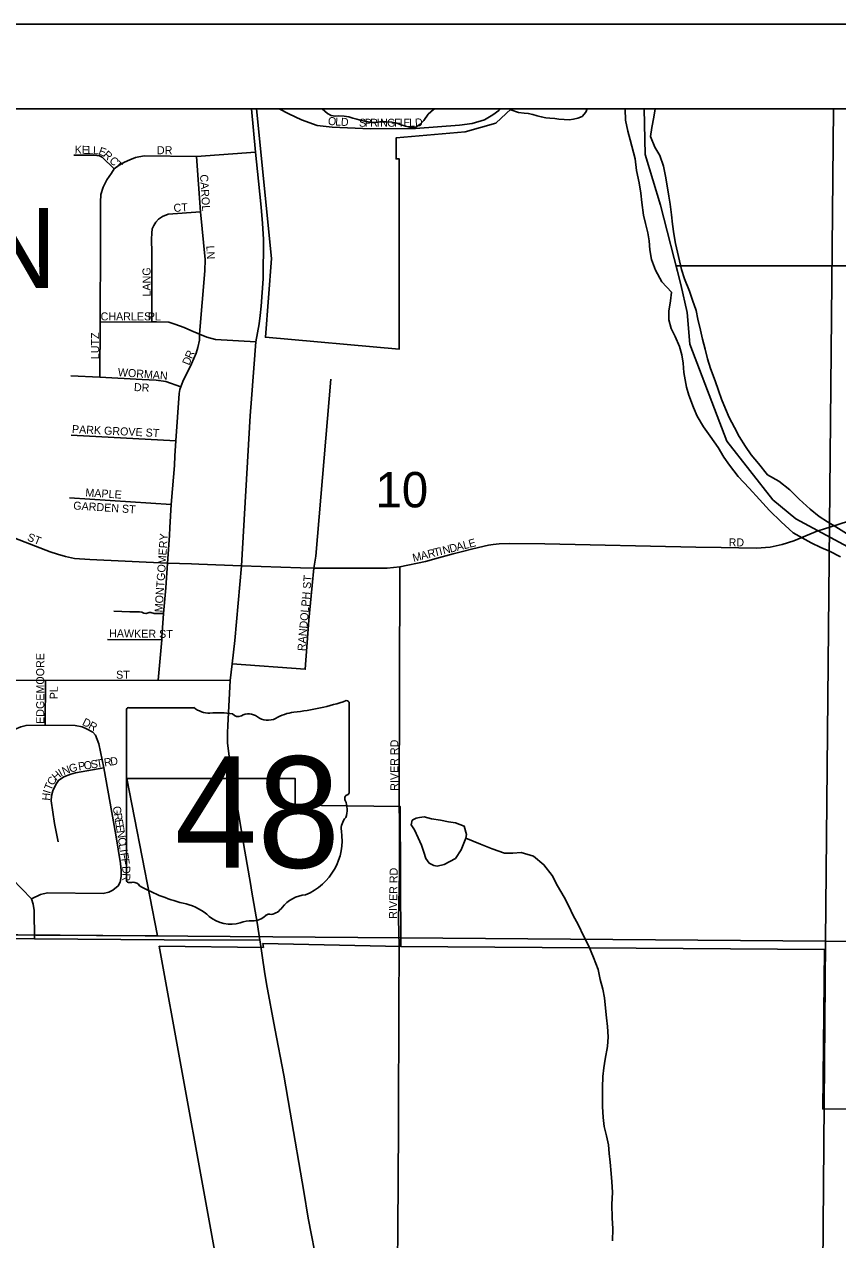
# Model space of a CAD drawing. Extents: x -209 to 4852, y 0 to 905.
# Drawn here: x 348.05 to 367.31, y 311.79 to 340.56 of the extents above; entities that cross this region are included whole.
import ezdxf

# ---------------------------------------------------------------- set-up
doc = ezdxf.new("R2010")
doc.units = 0
for name, color, linetype in [('Default', 7, 'Continuous'), ('GM_X_Airport_Location_Class_2', 7, 'Continuous'), ('GM_X_Airport_Location_Class_3', 7, 'Continuous'), ('GM_X_Corporation_Text', 7, 'Continuous'), ('GM_X_County_Road', 7, 'Continuous'), ('GM_X_County_Road_Text', 7, 'Continuous'), ('GM_X_County_Subdivision_Text', 7, 'Continuous'), ('GM_X_Major_Lake', 7, 'Continuous'), ('GM_X_Major_River', 7, 'Continuous'), ('GM_X_Minor_Lake_Text', 7, 'Continuous'), ('GM_X_Minor_River', 7, 'Continuous'), ('GM_X_Township_Road_Text', 7, 'Continuous'), ('GM_X_Township_ROW', 7, 'Continuous'), ('GM_X_Township_Subdivision', 7, 'Continuous'), ('GM_X_US_Location', 7, 'Continuous'), ('SH_Data', 7, 'Continuous')]:
    doc.layers.add(name, color=color, linetype=linetype)

msp = doc.modelspace()

# ---------------------------------------------------------------- linework, layer by layer
at = {"layer": 'Default'}
msp.add_lwpolyline([(390.832, 338.559), (254.832, 338.559), (254.832, 202.559), (390.832, 202.559)], close=True, dxfattribs=at)
at = {"layer": 'GM_X_Airport_Location_Class_2'}
for points in [[(354.09, 338.559), (354.314, 338.439), (354.619, 338.295), (354.987, 338.166), (355.345, 338.123), (356.253, 338.084), (357.314, 338.095), (358.353, 338.169), (358.657, 338.212), (358.949, 338.298), (359.144, 338.417), (359.284, 338.522), (359.323, 338.559)], [(349.845, 332.203), (349.847, 333.507), (349.856, 335.414), (349.856, 336.351), (349.867, 336.529), (349.919, 336.701), (350.011, 336.879), (350.117, 337.034), (350.183, 337.134), (350.303, 337.223), (350.429, 337.292), (350.553, 337.349), (350.69, 337.406), (350.888, 337.444), (352.134, 337.429), (353.525, 337.532)], [(349.227, 337.461), (349.699, 337.461), (349.77, 337.456), (349.838, 337.445), (349.896, 337.41), (350.183, 337.134)], [(352.201, 333.224), (352.326, 334.723), (352.336, 334.991), (352.226, 336.121), (352.134, 337.429)], [(351.073, 333.517), (351.07, 335.153), (351.068, 335.473), (351.07, 335.618), (351.08, 335.717), (351.123, 335.797), (351.165, 335.875), (351.231, 335.949), (351.328, 336.008), (351.463, 336.064), (352.226, 336.121)], [(349.847, 333.507), (351.073, 333.517), (351.186, 333.517), (351.475, 333.505), (351.618, 333.463), (351.836, 333.383), (351.999, 333.313), (352.201, 333.224), (352.376, 333.151), (352.581, 333.1), (353.537, 333.043)], [(351.621, 330.343), (351.641, 330.702), (351.719, 331.817), (351.733, 331.911), (351.757, 331.976), (351.807, 332.101), (352.01, 332.518), (352.126, 332.774), (352.161, 332.907), (352.202, 333.079), (352.201, 333.224)], [(349.159, 332.234), (349.845, 332.203), (350.845, 332.148), (351.172, 332.131), (351.407, 332.105), (351.757, 331.976)], [(352.971, 325.42), (354.703, 325.292), (354.792, 326.452), (354.911, 327.688), (354.956, 327.97), (355.308, 332.161)], [(349.163, 330.832), (351.641, 330.702)], [(351.499, 328.645), (351.534, 329.192), (351.562, 329.564), (351.609, 330.115), (351.621, 330.343)], [(349.124, 329.347), (351.534, 329.192)], [(351.222, 325.037), (351.307, 325.984), (351.313, 326.048), (351.346, 326.612), (351.402, 327.217), (351.442, 327.805), (351.488, 328.461), (351.499, 328.645)], [(353.192, 327.743), (354.59, 327.693), (354.911, 327.688), (356.647, 327.684), (356.946, 327.713), (357.549, 327.843), (357.86, 327.928), (358.209, 328.024), (358.427, 328.078), (358.675, 328.143), (359.039, 328.228), (359.15, 328.244), (359.293, 328.257), (359.533, 328.268), (360.378, 328.257), (363.954, 328.183), (364.551, 328.173), (365.386, 328.158), (365.707, 328.182), (365.996, 328.241), (366.271, 328.333), (366.841, 328.568), (366.952, 328.603)], [(347.834, 328.396), (348.669, 328.075), (348.838, 328.019), (349.031, 327.964), (349.244, 327.912), (349.606, 327.893), (351.442, 327.805), (352.012, 327.784), (352.185, 327.778)], [(352.185, 327.778), (353.192, 327.743)], [(356.93, 322.08), (356.946, 327.713)], [(350.174, 326.663), (350.552, 326.651), (350.781, 326.648), (350.839, 326.639), (350.885, 326.618), (350.937, 326.608), (350.965, 326.618), (351.01, 326.633), (351.053, 326.633), (351.127, 326.615), (351.178, 326.608), (351.346, 326.612)], [(350.024, 325.995), (351.307, 325.984)], [(346.329, 325.043), (348.559, 325.029), (351.222, 325.037), (352.931, 325.025)], [(348.549, 323.969), (348.559, 325.029)], [(348.297, 318.913), (348.289, 319.579), (348.262, 319.731), (348.226, 319.858), (347.764, 320.33), (347.641, 320.528), (347.564, 320.719), (347.514, 320.909), (347.508, 321.062), (347.494, 321.876), (347.505, 323.367), (347.554, 323.507), (347.596, 323.617), (347.716, 323.776), (347.825, 323.866), (347.97, 323.929), (348.098, 323.963), (348.549, 323.969), (349.258, 323.957), (349.425, 323.929), (349.53, 323.878), (349.675, 323.804)], [(348.226, 319.858), (348.438, 319.96), (348.604, 319.995), (349.924, 319.984), (350.055, 320.015), (350.153, 320.058), (350.28, 320.163), (350.326, 320.251), (350.348, 320.386), (350.349, 320.527), (350.331, 320.693), (350.219, 321.369), (349.94, 322.954), (349.818, 323.529), (349.74, 323.73), (349.675, 323.804)], [(348.858, 321.204), (348.772, 321.641), (348.693, 322.173), (348.696, 322.297), (348.731, 322.417), (348.798, 322.56), (348.861, 322.658), (348.988, 322.743), (349.152, 322.807), (349.269, 322.841), (349.94, 322.954)], [(356.929, 318.743), (356.915, 319.38), (356.933, 320.466), (356.939, 321.668), (356.93, 322.08)], [(316.179, 319.381), (316.179, 319.381), (323.862, 319.374), (327.054, 319.345), (332.128, 319.242), (336.751, 319.12), (345.265, 318.953), (348.297, 318.913), (351.368, 318.883), (353.631, 318.876)], [(356.899, 312.224), (356.903, 313.022), (356.915, 314.64), (356.917, 317.276), (356.929, 318.743)], [(356.957, 307.103), (356.877, 308.735), (356.874, 309.304), (356.892, 311.057), (356.899, 312.224)]]:
    msp.add_lwpolyline(points, dxfattribs=at)
at = {"layer": 'GM_X_County_Road'}
for points in [[(357.772, 338.559), (357.741, 338.54), (357.617, 338.43), (357.514, 338.281), (357.427, 338.192), (357.319, 338.126), (357.205, 338.114), (357.076, 338.148), (356.979, 338.181), (356.873, 338.222), (356.752, 338.241), (356.615, 338.252), (356.471, 338.248), (356.379, 338.236), (356.25, 338.239), (356.144, 338.257), (356.038, 338.283), (355.925, 338.316), (355.834, 338.334), (355.736, 338.367), (355.623, 338.385), (355.501, 338.389), (355.41, 338.384), (355.319, 338.401), (355.229, 338.449), (355.105, 338.559)], [(361.377, 338.559), (361.344, 338.481), (361.258, 338.377), (361.158, 338.341), (361.051, 338.314), (360.952, 338.301), (360.83, 338.305), (360.709, 338.315), (360.61, 338.326), (360.496, 338.336), (360.398, 338.347), (360.292, 338.372), (360.194, 338.39), (360.096, 338.423), (359.982, 338.449), (359.884, 338.459), (359.755, 338.471), (359.574, 338.536), (359.543, 338.559)], [(361.98, 311.761), (361.985, 312.043), (361.968, 312.302), (361.959, 312.621), (361.98, 312.91), (361.962, 313.154), (361.943, 313.352), (361.926, 313.626), (361.899, 313.832), (361.881, 314.031), (361.839, 314.244), (361.783, 314.466), (361.757, 314.68), (361.739, 314.939), (361.744, 315.174), (361.74, 315.388), (361.753, 315.654), (361.773, 315.859), (361.807, 316.063), (361.859, 316.359), (361.879, 316.587), (361.861, 316.838), (361.835, 317.037), (361.816, 317.265), (361.791, 317.517), (361.749, 317.716), (361.685, 317.945), (361.637, 318.182), (361.528, 318.466), (361.419, 318.734), (361.295, 318.98), (361.17, 319.233), (361.038, 319.48), (360.951, 319.671), (360.833, 319.894), (360.679, 320.164), (360.546, 320.41), (360.353, 320.665), (360.106, 320.867), (359.818, 320.957), (359.62, 320.938), (359.422, 320.934), (359.127, 321.039), (358.855, 321.151), (358.507, 321.295)]]:
    msp.add_lwpolyline(points, dxfattribs=at)
at = {"layer": 'GM_X_County_Road_Text'}
msp.add_lwpolyline([(366.952, 328.603), (367.764, 328.859), (368.39, 329.015), (369.701, 329.182), (371.848, 329.356), (372.144, 329.335), (373.007, 329.152), (373.734, 328.98), (373.892, 328.909), (374.004, 328.777), (374.633, 327.033), (374.708, 326.568), (374.827, 326.057), (374.837, 325.737), (374.811, 325.183), (374.9, 324.657), (375.038, 324.267), (375.291, 324.011), (375.592, 323.839), (378.9, 323.453), (380.013, 323.627), (381.135, 323.489), (384.344, 323.515), (386.906, 323.522)], dxfattribs=at)
at = {"layer": 'GM_X_County_Subdivision_Text'}
for points in [[(353.659, 336.231), (353.601, 336.843), (353.525, 337.532), (353.43, 338.559)], [(353.637, 333.662), (353.66, 333.885), (353.707, 334.537), (353.716, 335.47), (353.696, 335.845), (353.659, 336.231)], [(353.435, 331.695), (353.537, 333.043), (353.616, 333.471), (353.637, 333.662)], [(352.871, 323.963), (352.931, 325.025), (352.971, 325.42), (353.041, 325.971), (353.192, 327.743), (353.404, 331.289), (353.435, 331.695)], [(353.444, 320.017), (353.41, 320.217), (353.275, 320.987), (353.111, 321.973), (353.027, 322.498), (352.901, 323.227), (352.866, 323.552), (352.862, 323.787), (352.871, 323.963)], [(353.637, 318.835), (353.631, 318.876), (353.565, 319.299), (353.444, 320.017)], [(353.791, 317.848), (353.739, 318.136), (353.637, 318.835)], [(356.651, 301.725), (356.403, 303.096), (356.355, 303.408), (356.209, 304.246), (356.036, 305.243), (355.916, 305.875), (355.779, 306.681), (355.49, 308.176), (355.387, 308.72), (355.256, 309.648), (355.119, 310.532), (355.004, 311.126), (354.774, 312.298), (354.67, 312.927), (354.344, 314.805), (354.199, 315.683), (353.982, 316.791), (353.791, 317.848)]]:
    msp.add_lwpolyline(points, dxfattribs=at)
at = {"layer": 'GM_X_Major_Lake'}
msp.add_line((362.958, 338.357), (362.985, 338.559), dxfattribs=at)
for points in [[(362.276, 338.559), (362.276, 338.553), (362.286, 338.287), (362.342, 338.027), (362.399, 337.821), (362.512, 337.377), (362.544, 337.102), (362.607, 336.804), (362.647, 336.56), (362.673, 336.339), (362.713, 336.041), (362.763, 335.842), (362.811, 335.621), (362.846, 335.43), (362.864, 335.224), (362.898, 334.995), (362.992, 334.735), (363.146, 334.465), (363.377, 334.217), (363.35, 334.012), (363.315, 333.77), (363.311, 333.564), (363.368, 333.358), (363.463, 333.165), (363.565, 332.928), (363.622, 332.736), (363.648, 332.538), (363.667, 332.317), (363.728, 331.973), (363.785, 331.782), (363.894, 331.491), (363.981, 331.283), (364.136, 331.029), (364.291, 330.813), (364.476, 330.543), (364.617, 330.312), (364.75, 330.119), (364.95, 329.857), (365.211, 329.578), (365.457, 329.307), (365.696, 329.051), (365.972, 328.779), (366.257, 328.522), (366.679, 328.286), (366.913, 328.175), (367.116, 328.087), (367.373, 327.953)], [(367.521, 328.505), (367.265, 328.662), (367.069, 328.78), (366.874, 328.906), (366.657, 329.085), (366.395, 329.319), (366.178, 329.536), (365.916, 329.746), (365.644, 329.896), (365.436, 330.159), (365.258, 330.368), (365.124, 330.561), (364.977, 330.8), (364.867, 331.015), (364.742, 331.253), (364.655, 331.453), (364.56, 331.683), (364.488, 331.89), (364.409, 332.12), (364.301, 332.411), (364.229, 332.641), (364.173, 332.87), (364.109, 333.107), (364.06, 333.321), (363.997, 333.581), (363.955, 333.787), (363.869, 334.032), (363.797, 334.239), (363.681, 334.531), (363.609, 334.753), (363.56, 334.959), (363.518, 335.166), (363.469, 335.372), (363.428, 335.601), (363.402, 335.83), (363.376, 336.051), (363.343, 336.303), (363.309, 336.494), (363.241, 336.921), (363.186, 337.204), (363.1, 337.457), (362.982, 337.649), (362.88, 337.902), (362.907, 338.115), (362.958, 338.357)]]:
    msp.add_lwpolyline(points, dxfattribs=at)
at = {"layer": 'GM_X_Major_River'}
for points in [[(358.507, 321.295), (358.524, 321.378), (358.467, 321.577), (358.263, 321.657), (358.096, 321.676), (357.906, 321.717), (357.693, 321.752), (357.519, 321.794), (357.412, 321.781), (357.328, 321.767), (357.236, 321.716), (357.211, 321.61), (357.292, 321.494), (357.38, 321.302), (357.46, 321.125), (357.51, 320.964), (357.56, 320.811), (357.642, 320.703), (357.747, 320.648), (357.831, 320.631)], [(357.831, 320.631), (357.992, 320.673), (358.13, 320.739), (358.261, 320.813), (358.395, 321.015), (358.507, 321.295)]]:
    msp.add_lwpolyline(points, dxfattribs=at)
at = {"layer": 'GM_X_Minor_Lake_Text'}
msp.add_lwpolyline([(390.832, 338.559), (362.726, 338.559), (362.751, 337.481), (363.114, 336.274), (363.597, 334.403), (363.748, 333.74), (363.808, 332.985), (364.684, 330.692), (365.77, 329.304), (366.314, 328.851), (367.551, 328.187)], dxfattribs=at)
at = {"layer": 'GM_X_Minor_River'}
for points in [[(367.206, 338.559), (347.007, 338.559), (346.887, 319.016), (367.019, 318.854)], [(387.068, 338.559), (367.206, 338.559), (367.019, 318.854), (386.955, 318.757)], [(346.887, 319.016), (367.019, 318.854), (366.855, 298.625), (346.745, 298.733)], [(367.019, 318.854), (386.955, 318.757), (386.92, 298.555), (366.855, 298.625)]]:
    msp.add_lwpolyline(points, close=True, dxfattribs=at)
at = {"layer": 'GM_X_Township_Subdivision'}
for p, q in [((350.471, 324.313), (350.471, 320.311)), ((352.067, 324.382), (350.522, 324.382)), ((355.744, 322.388), (355.744, 324.481)), ((355.743, 322.388), (355.744, 322.388))]:
    msp.add_line(p, q, dxfattribs=at)
for centre, radius, start, end in [((353.865, 329.839), 5.592, 275.8445, 288.9065), ((355.685, 324.49), 0.0587, 351.8621, 97.738), ((350.531, 324.322), 0.0611, 98.1301, 188.1301), ((352.435, 324.847), 0.593, 231.6195, 271.1119), ((352.631, 322.135), 2.127, 80.4867, 94.9883), ((354.579, 323.16), 1.125, 97.3462, 120.7689), ((353.114, 324.342), 0.171, 219.7921, 297.1024), ((353.365, 323.88), 0.355, 54.4667, 119.1411), ((353.824, 324.514), 0.428, 233.8562, 294.8282), ((355.73, 322.234), 0.0909, 107.944, 210.337), ((355.681, 322.379), 0.0628, 289.6038, 7.7341), ((355.152, 321.969), 0.545, 340.033, 23.6496), ((355.954, 321.511), 0.397, 136.8065, 186.9296), ((354.179, 321.245), 1.399, 292.3089, 8.9858), ((350.532, 320.302), 0.0616, 171.9584, 258.3066), ((350.541, 320.712), 0.47, 267.339, 280.6039), ((350.637, 320.08), 0.17, 29.7484, 93.2717), ((352.778, 323.676), 4.038, 240.4129, 257.1985), ((354.768, 319.187), 0.766, 94.4031, 142.5768), ((351.574, 318.513), 1.264, 47.1842, 75.836), ((353.798, 319.923), 0.452, 282.8732, 323.2771), ((352.941, 320.06), 0.802, 230.7004, 286.2918), ((353.463, 319.76), 0.427, 268.777, 315.5493), ((353.849, 319.373), 0.12, 65.7517, 132.6484), ((353.404, 318.676), 0.659, 85.6951, 111.2099)]:
    msp.add_arc(centre, radius, start, end, dxfattribs=at)
at = {"layer": 'GM_X_US_Location'}
for points in [[(352.833, 310.021), (351.247, 318.735), (353.713, 318.705), (353.701, 318.797), (356.964, 318.729), (356.95, 322.046), (354.466, 322.071), (354.466, 322.706), (350.479, 322.708), (351.204, 318.981), (346.879, 319.001), (332.187, 319.329), (326.197, 319.5), (323.186, 319.5), (323.185, 323.521), (322.632, 323.521), (322.632, 325.533), (319.745, 325.432), (319.548, 329.185), (319.124, 329.185), (319.123, 338.559), (286.601, 338.559)], [(352.833, 310.021), (351.247, 318.735), (353.713, 318.705), (353.701, 318.797), (356.964, 318.729), (356.95, 322.046), (354.466, 322.071), (354.466, 322.706), (350.479, 322.708), (351.204, 318.981), (346.879, 319.001), (332.187, 319.329), (326.197, 319.5), (323.186, 319.5), (323.185, 323.521), (322.632, 323.521), (322.632, 325.533), (319.745, 325.432), (319.548, 329.185), (319.124, 329.185), (319.123, 338.559), (286.601, 338.559)], [(371.961, 338.559), (359.582, 338.559), (359.581, 338.558), (359.217, 338.222), (358.49, 338.015), (356.855, 337.871), (356.855, 337.374), (356.93, 337.374), (356.931, 332.872), (353.761, 333.151), (353.903, 335.012), (353.551, 338.559), (347.101, 338.559)], [(371.961, 338.559), (359.582, 338.559), (359.581, 338.558), (359.217, 338.222), (358.49, 338.015), (356.855, 337.871), (356.855, 337.374), (356.93, 337.374), (356.931, 332.872), (353.761, 333.151), (353.903, 335.012), (353.551, 338.559), (347.101, 338.559)], [(367.551, 328.187), (366.314, 328.851), (365.77, 329.304), (364.684, 330.692), (363.808, 332.985), (363.748, 333.74), (363.597, 334.403), (363.484, 334.839), (371.529, 334.838)], [(367.551, 328.187), (366.314, 328.851), (365.77, 329.304), (364.684, 330.692), (363.808, 332.985), (363.748, 333.74), (363.597, 334.403), (363.484, 334.839), (371.529, 334.838)], [(346.879, 319.001), (351.204, 318.981), (350.479, 322.708), (354.466, 322.706), (354.466, 322.071), (356.95, 322.046), (356.964, 318.729), (367, 318.658), (366.959, 314.879), (368.596, 314.883)], [(346.879, 319.001), (351.204, 318.981), (350.479, 322.708), (354.466, 322.706), (354.466, 322.071), (356.95, 322.046), (356.964, 318.729), (367, 318.658), (366.959, 314.879), (368.596, 314.883)], [(368.596, 314.883), (366.959, 314.879), (367, 318.658), (356.964, 318.729), (353.701, 318.797), (353.713, 318.705), (351.247, 318.735), (352.833, 310.021), (341.775, 309.835), (341.796, 308.595), (331.455, 308.599), (331.455, 304.283), (326.327, 304.283), (326.327, 302.065), (319.804, 302.064), (319.804, 303.556), (318.297, 303.556)]]:
    msp.add_lwpolyline(points, dxfattribs=at)
msp.add_lwpolyline([(359.582, 338.559), (353.551, 338.559), (353.903, 335.012), (353.761, 333.151), (356.931, 332.872), (356.93, 337.374), (356.855, 337.374), (356.855, 337.871), (358.49, 338.015), (359.217, 338.222), (359.581, 338.558)], close=True, dxfattribs=at)
msp.add_lwpolyline([(359.582, 338.559), (353.551, 338.559), (353.903, 335.012), (353.761, 333.151), (356.931, 332.872), (356.93, 337.374), (356.855, 337.374), (356.855, 337.871), (358.49, 338.015), (359.217, 338.222), (359.581, 338.558)], close=True, dxfattribs=at)
at = {"layer": 'SH_Data'}
for p, q in [((252.832, 340.559), (392.832, 340.559)), ((254.832, 338.559), (390.832, 338.559))]:
    msp.add_line(p, q, dxfattribs=at)

# ---------------------------------------------------------------- texts
at = {"layer": 'GM_X_Airport_Location_Class_3'}
for s, height, rotation, p in [('O', 0.189, 354.1328, (355.234, 338.183)), ('L', 0.189, 357.0375, (355.411, 338.165)), ('D', 0.189, 357.5158, (355.545, 338.158)), ('S', 0.189, 0.0273, (355.977, 338.134)), ('P', 0.189, 0, (356.111, 338.134)), ('R', 0.189, 0.0178, (356.244, 338.134)), ('I', 0.189, 0.0309, (356.394, 338.134)), ('N', 0.189, 0.0219, (356.477, 338.134)), ('G', 0.189, 0.0154, (356.644, 338.134)), ('F', 0.189, 0, (356.811, 338.134)), ('I', 0.189, 0.0309, (356.944, 338.134)), ('E', 0.189, 0.0273, (357.027, 338.134)), ('L', 0.189, 0.7616, (357.163, 338.134)), ('D', 0.189, 4.2596, (357.309, 338.136)), ('K', 0.189, 358.0326, (349.245, 337.5)), ('E', 0.189, 358.0053, (349.411, 337.495)), ('L', 0.189, 358.0466, (349.545, 337.49)), ('L', 0.189, 358.0326, (349.678, 337.485)), ('E', 0.189, 339.8885, (349.796, 337.484)), ('R', 0.189, 317.7655, (349.904, 337.448)), ('DR', 0.1894, 0, (351.194, 337.484)), ('C', 0.189, 316.1677, (350.051, 337.314)), ('T', 0.189, 316.1652, (350.159, 337.21)), ('CAROL', 0.1894, 273.6548, (352.213, 337)), ('CT', 0.1894, 3.1778, (351.592, 336.117)), ('LN', 0.1894, 273.0231, (352.363, 335.316)), ('LANG', 0.1894, 90, (351.042, 334.115)), ('CHARLES', 0.1894, 0, (349.861, 333.55)), ('PL', 0.1894, 0, (350.977, 333.55)), ('LUTZ', 0.1894, 90, (349.825, 332.631)), ('D', 0.189, 68.0038, (351.959, 332.473)), ('R', 0.189, 66.5208, (352.021, 332.626)), ('WORMAN', 0.1894, 355.5995, (350.263, 332.234)), ('DR', 0.1894, 356.989, (350.646, 331.878)), ('PARK GROVE ST', 0.18939, 357.3488, (349.179, 330.884)), ('MAPLE', 0.1894, 356.3452, (349.496, 329.384)), ('GARDEN ST', 0.1894, 356.3314, (349.209, 329.075)), ('ST', 0.1894, 338.1961, (348.107, 328.348)), ('MONTGOMERY', 0.1894, 86.0724, (351.325, 326.634)), ('A', 0.189, 14.0415, (358.304, 328.091)), ('L', 0.189, 14.0628, (358.465, 328.131)), ('E', 0.189, 15.2563, (358.599, 328.165)), ('RD', 0.1894, 0, (364.727, 328.2)), ('M', 0.189, 14.0539, (357.269, 327.832)), ('A', 0.189, 14.0415, (357.463, 327.88)), ('R', 0.189, 14.0598, (357.625, 327.921)), ('T', 0.189, 14.0495, (357.77, 327.957)), ('I', 0.189, 14.0747, (357.9, 327.99)), ('N', 0.189, 14.0415, (357.98, 328.01)), ('D', 0.189, 14.0616, (358.142, 328.05)), ('RANDOLPH ST', 0.18939, 85.1854, (354.708, 325.716)), ('HAWKER ST', 0.1894, 359.2931, (350.061, 326.05)), ('EDGEMOORE', 0.1894, 90, (348.525, 323.998)), ('ST', 0.1894, 0, (350.227, 325.067)), ('PL', 0.1894, 90, (348.847, 324.581)), ('D', 0.189, 332.9072, (349.409, 323.98)), ('R', 0.189, 331.2733, (349.557, 323.905)), ('RIVER RD', 0.1894, 90, (356.908, 322.415)), ('O', 0.189, 8.668, (349.476, 322.914)), ('S', 0.189, 8.6778, (349.641, 322.94)), ('T', 0.189, 8.6942, (349.772, 322.96)), ('R', 0.189, 8.6928, (349.954, 322.987)), ('D', 0.189, 8.6964, (350.102, 323.01)), ('H', 0.189, 40.8858, (348.806, 322.642)), ('I', 0.189, 28.9315, (348.923, 322.745)), ('N', 0.189, 21.3184, (348.99, 322.782)), ('G', 0.189, 15.8073, (349.141, 322.841)), ('P', 0.189, 9.0536, (349.345, 322.894)), ('T', 0.189, 67.8739, (348.692, 322.408)), ('C', 0.189, 59.3153, (348.739, 322.525)), ('H', 0.189, 85.4923, (348.658, 322.177)), ('I', 0.189, 72.7398, (348.669, 322.333)), ('G', 0.189, 279.1965, (350.146, 322.037)), ('R', 0.189, 279.1948, (350.172, 321.873)), ('E', 0.189, 279.1924, (350.196, 321.724)), ('E', 0.189, 279.1924, (350.218, 321.593)), ('N', 0.189, 279.1999, (350.239, 321.461)), ('C', 0.189, 279.1948, (350.266, 321.297)), ('L', 0.189, 279.1924, (350.29, 321.149)), ('I', 0.189, 279.1749, (350.311, 321.017)), ('F', 0.189, 279.1924, (350.324, 320.935)), ('F', 0.189, 278.3619, (350.345, 320.804)), ('D', 0.189, 273.2368, (350.37, 320.627)), ('RIVER RD', 0.1894, 89.119, (356.875, 319.382)), ('R', 0.189, 266.6706, (350.38, 320.466))]:
    msp.add_text(s, height=height, rotation=rotation, dxfattribs=at).set_placement(p)
at = {"layer": 'GM_X_Corporation_Text'}
msp.add_text('CLAYTON', height=1.8939, rotation=0, dxfattribs=at).set_placement((336.86, 334.317))
at = {"layer": 'GM_X_Township_Road_Text'}
msp.add_text('10', height=0.8371, rotation=0, dxfattribs=at).set_placement((356.369, 329.124))
at = {"layer": 'GM_X_Township_ROW'}
for s in ['s', 'r']:
    msp.add_text(s, height=0.00379, dxfattribs=at).set_placement((353.048, 322.046))
msp.add_text('48', height=0.00379, rotation=0, dxfattribs=at).set_placement((352.094, 321.77))
at = {"layer": 'GM_X_Township_Subdivision'}
msp.add_text('48', height=2.6367, dxfattribs=at).set_placement((351.608, 320.593))

doc.saveas('drawing.dxf')
